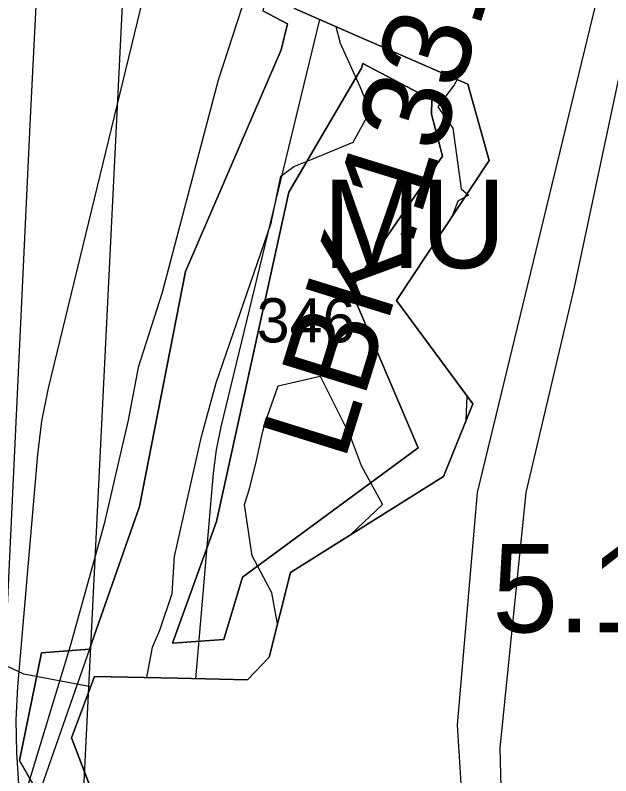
# Model space of a CAD drawing. Extents: x -690419 to -685080, y -987825 to -981190.
# Drawn here: x -686849.8 to -686782.3, y -987450.7 to -987364.6 of the extents above; entities that cross this region are included whole.
import ezdxf

# ---------------------------------------------------------------- set-up
doc = ezdxf.new("R2010")
doc.units = 0
for name, color, linetype in [('BPEJ (S) - hranice', 7, 'Continuous'), ('BPEJ (S) - kód', 7, 'Continuous'), ('BPEJ I-II ochrana', 7, 'Continuous'), ('Elektro VN 35 nadzemní (S)', 7, 'Continuous'), ('Hranice řešeného území (S)', 7, 'Continuous'), ('Katastrální území (S) - hranice', 7, 'Continuous'), ('Lesy hospodářské', 7, 'Continuous'), ('OP elektro VN (S)', 7, 'Continuous'), ('OP lesa 30 m (S)', 7, 'Continuous'), ('OP lesa 50 m (S)', 7, 'Continuous'), ('Plochy smíšené nezastavěného území všeobecné MU (S)', 7, 'Continuous'), ('Plochy vodní a vodnich toku WT (S)', 7, 'Continuous'), ('Regulacni bloky_ID', 7, 'Continuous'), ('Regulační bloky STABILIZOVANÉ (S)', 7, 'Continuous'), ('Regulační bloky STABILIZOVANÉ (S) TIS', 7, 'Continuous'), ('Regulační kódy STABILIZOVANÉ (S)', 7, 'Continuous'), ('USES (S) - popis', 7, 'Continuous'), ('USES LBK (S)', 7, 'Continuous'), ('USES_ŠRAFY (S)', 7, 'Continuous'), ('Vodovodní řady přiváděcí (S)', 7, 'Continuous'), ('Záplavové území aktivní zóna (S)', 7, 'Continuous'), ('Záplavové území Q100 (S)', 7, 'Continuous')]:
    doc.layers.add(name, color=color, linetype=linetype)

msp = doc.modelspace()

# ---------------------------------------------------------------- linework, layer by layer
at = {"layer": 'BPEJ (S) - hranice'}
msp.add_lwpolyline([(-686800.64, -987277.24), (-686799.88, -987296.84), (-686793.5, -987309.55), (-686782.6, -987331.28), (-686788.35, -987337.57), (-686797.64, -987337.6), (-686806.85, -987337.62), (-686812.05, -987343.37), (-686818.14, -987363.89), (-686811.4, -987366.82), (-686798.52, -987372.42), (-686796.11, -987381.08), (-686806.59, -987396.9), (-686797.96, -987408.59), (-686801.28, -987416.83), (-686818.58, -987427.67), (-686820.99, -987437.27), (-686823.47, -987439.82), (-686831.38, -987439.66), (-686840.77, -987439.46), (-686843.38, -987446.39), (-686839.33, -987456.93)], dxfattribs=at)
at = {"layer": 'BPEJ I-II ochrana'}
for p, q in [((-686818.92, -987365.62), (-686821.7, -987364.15)), ((-686819.65, -987368.56), (-686818.92, -987365.62)), ((-686830.46, -987393.63), (-686819.65, -987368.56)), ((-686810.56, -987370.62), (-686818.77, -987384.64)), ((-686810.39, -987370.11), (-686810.56, -987370.62)), ((-686802.6, -987374.21), (-686810.39, -987370.11)), ((-686802.61, -987375.85), (-686802.6, -987374.21)), ((-686801.38, -987380.6), (-686802.61, -987375.85)), ((-686811.8, -987395.65), (-686801.38, -987380.6)), ((-686818.77, -987384.64), (-686826.98, -987421.92)), ((-686835.69, -987420.24), (-686830.46, -987393.63)), ((-686804.12, -987413.57), (-686811.8, -987395.65)), ((-686824.03, -987428.2), (-686804.12, -987413.57)), ((-686841.34, -987436.37), (-686835.69, -987420.24)), ((-686826.98, -987421.92), (-686831.94, -987435.7)), ((-686826.12, -987435.28), (-686824.03, -987428.2)), ((-686831.94, -987435.7), (-686826.12, -987435.28)), ((-686849.27, -987448.97), (-686846.79, -987436.76)), ((-686846.79, -987436.76), (-686841.34, -987436.37)), ((-686847.08, -987452.77), (-686849.27, -987448.97))]:
    msp.add_line(p, q, dxfattribs=at)
at = {"layer": 'Elektro VN 35 nadzemní (S)'}
msp.add_lwpolyline([(-686842.062, -987257.669), (-686848.075, -987376.253), (-686852.4, -987467.544), (-686852.956, -987478.414)], dxfattribs=at)
at = {"layer": 'Hranice řešeného území (S)'}
msp.add_lwpolyline([(-686800.64, -987277.24), (-686799.88, -987296.84), (-686793.5, -987309.55), (-686782.6, -987331.28), (-686788.35, -987337.57), (-686797.64, -987337.6), (-686806.85, -987337.62), (-686812.05, -987343.37), (-686818.14, -987363.89), (-686811.4, -987366.82), (-686798.52, -987372.42), (-686796.11, -987381.08), (-686806.59, -987396.9), (-686797.96, -987408.59), (-686801.28, -987416.83), (-686818.58, -987427.67), (-686820.99, -987437.27), (-686823.47, -987439.82), (-686831.38, -987439.66), (-686840.77, -987439.46), (-686843.38, -987446.39), (-686839.33, -987456.93)], dxfattribs=at)
at = {"layer": 'Katastrální území (S) - hranice'}
msp.add_lwpolyline([(-686839.33, -987456.93), (-686843.38, -987446.39), (-686840.77, -987439.46), (-686831.38, -987439.66), (-686823.47, -987439.82), (-686820.99, -987437.27), (-686818.58, -987427.67), (-686801.28, -987416.83), (-686797.96, -987408.59), (-686806.59, -987396.9), (-686796.11, -987381.08), (-686798.52, -987372.42), (-686811.4, -987366.82), (-686818.14, -987363.89), (-686812.05, -987343.37), (-686806.85, -987337.62), (-686797.64, -987337.6), (-686788.35, -987337.57), (-686782.6, -987331.28), (-686793.5, -987309.55), (-686799.88, -987296.84), (-686800.64, -987277.24)], dxfattribs=at)
at = {"layer": 'Lesy hospodářské'}
msp.add_lwpolyline([(-686808.569, -987549.067), (-686812.305, -987584.124), (-686818.178, -987583.198), (-686815.865, -987554.406), (-686802.875, -987508.607), (-686796.944, -987488.36), (-686799.697, -987444.926), (-686797.42, -987418.644), (-686775.022, -987326.361), (-686769.261, -987305.231), (-686764.315, -987291.732), (-686772.85, -987267.81), (-686760.851, -987291.236), (-686766, -987306.214), (-686773.023, -987332.152), (-686786.516, -987395.583), (-686791.943, -987418.633), (-686794.868, -987447.534), (-686793.817, -987489.141), (-686798.791, -987508.785)], close=True, dxfattribs=at)
at = {"layer": 'OP elektro VN (S)'}
msp.add_lwpolyline([(-686842.912, -987470.606), (-686842.751, -987467.423), (-686832.373, -987257.206), (-686805.584, -987153.718), (-686779.273, -987051.032), (-686771.287, -987017.802), (-686728.856, -986970.695), (-686666.982, -986901.961), (-686664.584, -986904.711), (-686492.194, -987102.649), (-686397.964, -987316.499), (-686339.433, -987449.151)], dxfattribs=at)
at = {"layer": 'OP lesa 30 m (S)'}
msp.add_lwpolyline([(-686815.302, -987365.124), (-686826.485, -987411.2), (-686827.012, -987413.799), (-686827.341, -987416.432), (-686829.357, -987439.701)], dxfattribs=at)
at = {"layer": 'OP lesa 50 m (S)'}
msp.add_lwpolyline([(-686817.501, -987292.079), (-686823.262, -987313.209), (-686823.612, -987314.568), (-686846.01, -987406.851), (-686846.764, -987410.566), (-686847.234, -987414.328), (-686849.511, -987440.61), (-686849.694, -987444.348), (-686849.598, -987448.089), (-686847.849, -987475.671)], dxfattribs=at)
at = {"layer": 'Plochy smíšené nezastavěného území všeobecné MU (S)'}
msp.add_lwpolyline([(-686805.79, -987279.28), (-686803.89, -987297.85), (-686800.35, -987305.42), (-686799.15, -987316.14), (-686809.87, -987334.93), (-686816.87, -987342.2), (-686821.7, -987364.15), (-686818.92, -987365.62), (-686819.65, -987368.56), (-686830.46, -987393.63), (-686835.69, -987420.24), (-686841.34, -987436.37), (-686846.79, -987436.76), (-686849.27, -987448.97), (-686847.08, -987452.77)], dxfattribs=at)
msp.add_lwpolyline([(-686818.77, -987384.64), (-686810.56, -987370.62), (-686810.39, -987370.11), (-686802.6, -987374.21), (-686802.61, -987375.85), (-686801.38, -987380.6), (-686811.8, -987395.65), (-686804.12, -987413.57), (-686824.03, -987428.2), (-686826.12, -987435.28), (-686831.94, -987435.7), (-686826.98, -987421.92)], close=True, dxfattribs=at)
at = {"layer": 'Plochy vodní a vodnich toku WT (S)'}
for p, q in [((-686818.92, -987365.62), (-686821.7, -987364.15)), ((-686818.14, -987363.89), (-686811.4, -987366.82)), ((-686819.65, -987368.56), (-686818.92, -987365.62)), ((-686811.4, -987366.82), (-686798.52, -987372.42)), ((-686830.46, -987393.63), (-686819.65, -987368.56)), ((-686810.56, -987370.62), (-686818.77, -987384.64)), ((-686810.39, -987370.11), (-686810.56, -987370.62)), ((-686802.6, -987374.21), (-686810.39, -987370.11)), ((-686798.52, -987372.42), (-686796.11, -987381.08)), ((-686802.61, -987375.85), (-686802.6, -987374.21)), ((-686801.38, -987380.6), (-686802.61, -987375.85)), ((-686811.8, -987395.65), (-686801.38, -987380.6)), ((-686796.11, -987381.08), (-686806.59, -987396.9)), ((-686818.77, -987384.64), (-686826.98, -987421.92)), ((-686835.69, -987420.24), (-686830.46, -987393.63)), ((-686804.12, -987413.57), (-686811.8, -987395.65)), ((-686806.59, -987396.9), (-686797.96, -987408.59)), ((-686797.96, -987408.59), (-686801.28, -987416.83)), ((-686824.03, -987428.2), (-686804.12, -987413.57)), ((-686801.28, -987416.83), (-686818.58, -987427.67)), ((-686841.34, -987436.37), (-686835.69, -987420.24)), ((-686826.98, -987421.92), (-686831.94, -987435.7)), ((-686826.12, -987435.28), (-686824.03, -987428.2)), ((-686818.58, -987427.67), (-686820.99, -987437.27)), ((-686831.94, -987435.7), (-686826.12, -987435.28)), ((-686849.27, -987448.97), (-686846.79, -987436.76)), ((-686846.79, -987436.76), (-686841.34, -987436.37)), ((-686820.99, -987437.27), (-686823.47, -987439.82)), ((-686840.77, -987439.46), (-686843.38, -987446.39)), ((-686831.38, -987439.66), (-686840.77, -987439.46)), ((-686823.47, -987439.82), (-686831.38, -987439.66)), ((-686843.38, -987446.39), (-686839.33, -987456.93)), ((-686847.08, -987452.77), (-686849.27, -987448.97))]:
    msp.add_line(p, q, dxfattribs=at)
at = {"layer": 'Regulační bloky STABILIZOVANÉ (S)'}
for p, q in [((-686818.92, -987365.62), (-686821.7, -987364.15)), ((-686818.14, -987363.89), (-686811.4, -987366.82)), ((-686819.65, -987368.56), (-686818.92, -987365.62)), ((-686811.4, -987366.82), (-686798.52, -987372.42)), ((-686830.46, -987393.63), (-686819.65, -987368.56)), ((-686810.56, -987370.62), (-686818.77, -987384.64)), ((-686810.39, -987370.11), (-686810.56, -987370.62)), ((-686802.6, -987374.21), (-686810.39, -987370.11)), ((-686798.52, -987372.42), (-686796.11, -987381.08)), ((-686802.61, -987375.85), (-686802.6, -987374.21)), ((-686801.38, -987380.6), (-686802.61, -987375.85)), ((-686811.8, -987395.65), (-686801.38, -987380.6)), ((-686796.11, -987381.08), (-686806.59, -987396.9)), ((-686818.77, -987384.64), (-686826.98, -987421.92)), ((-686835.69, -987420.24), (-686830.46, -987393.63)), ((-686804.12, -987413.57), (-686811.8, -987395.65)), ((-686806.59, -987396.9), (-686797.96, -987408.59)), ((-686797.96, -987408.59), (-686801.28, -987416.83)), ((-686824.03, -987428.2), (-686804.12, -987413.57)), ((-686801.28, -987416.83), (-686818.58, -987427.67)), ((-686841.34, -987436.37), (-686835.69, -987420.24)), ((-686826.98, -987421.92), (-686831.94, -987435.7)), ((-686826.12, -987435.28), (-686824.03, -987428.2)), ((-686818.58, -987427.67), (-686820.99, -987437.27)), ((-686831.94, -987435.7), (-686826.12, -987435.28)), ((-686849.27, -987448.97), (-686846.79, -987436.76)), ((-686846.79, -987436.76), (-686841.34, -987436.37)), ((-686820.99, -987437.27), (-686823.47, -987439.82)), ((-686840.77, -987439.46), (-686843.38, -987446.39)), ((-686831.38, -987439.66), (-686840.77, -987439.46)), ((-686823.47, -987439.82), (-686831.38, -987439.66)), ((-686843.38, -987446.39), (-686839.33, -987456.93)), ((-686847.08, -987452.77), (-686849.27, -987448.97))]:
    msp.add_line(p, q, dxfattribs=at)
msp.add_lwpolyline([(-686805.79, -987279.28), (-686803.89, -987297.85), (-686800.35, -987305.42), (-686799.15, -987316.14), (-686809.87, -987334.93), (-686816.87, -987342.2), (-686821.7, -987364.15), (-686818.92, -987365.62), (-686819.65, -987368.56), (-686830.46, -987393.63), (-686835.69, -987420.24), (-686841.34, -987436.37), (-686846.79, -987436.76), (-686849.27, -987448.97), (-686847.08, -987452.77)], dxfattribs=at)
msp.add_lwpolyline([(-686818.77, -987384.64), (-686810.56, -987370.62), (-686810.39, -987370.11), (-686802.6, -987374.21), (-686802.61, -987375.85), (-686801.38, -987380.6), (-686811.8, -987395.65), (-686804.12, -987413.57), (-686824.03, -987428.2), (-686826.12, -987435.28), (-686831.94, -987435.7), (-686826.98, -987421.92)], close=True, dxfattribs=at)
at = {"layer": 'Regulační bloky STABILIZOVANÉ (S) TIS'}
for p, q in [((-686818.92, -987365.62), (-686819.65, -987368.56)), ((-686798.52, -987372.42), (-686811.4, -987366.82)), ((-686819.65, -987368.56), (-686830.46, -987393.63)), ((-686818.77, -987384.64), (-686810.56, -987370.62)), ((-686810.56, -987370.62), (-686810.39, -987370.11)), ((-686810.39, -987370.11), (-686802.6, -987374.21)), ((-686796.11, -987381.08), (-686798.52, -987372.42)), ((-686802.6, -987374.21), (-686802.61, -987375.85)), ((-686826.98, -987421.92), (-686818.77, -987384.64)), ((-686830.46, -987393.63), (-686835.69, -987420.24)), ((-686801.28, -987416.83), (-686797.96, -987408.59)), ((-686804.12, -987413.57), (-686824.03, -987428.2)), ((-686818.58, -987427.67), (-686801.28, -987416.83)), ((-686835.69, -987420.24), (-686841.34, -987436.37)), ((-686831.94, -987435.7), (-686826.98, -987421.92)), ((-686843.38, -987446.39), (-686840.77, -987439.46)), ((-686840.77, -987439.46), (-686831.38, -987439.66)), ((-686831.38, -987439.66), (-686823.47, -987439.82)), ((-686839.33, -987456.93), (-686843.38, -987446.39))]:
    msp.add_line(p, q, dxfattribs=at)
for points in [[(-686816.87, -987342.2), (-686821.7, -987364.15), (-686818.92, -987365.62)], [(-686811.4, -987366.82), (-686818.14, -987363.89), (-686812.05, -987343.37)], [(-686802.61, -987375.85), (-686801.38, -987380.6), (-686811.8, -987395.65), (-686804.12, -987413.57)], [(-686797.96, -987408.59), (-686806.59, -987396.9), (-686796.11, -987381.08)], [(-686824.03, -987428.2), (-686826.12, -987435.28), (-686831.94, -987435.7)], [(-686823.47, -987439.82), (-686820.99, -987437.27), (-686818.58, -987427.67)], [(-686841.34, -987436.37), (-686846.79, -987436.76), (-686849.27, -987448.97), (-686847.08, -987452.77)]]:
    msp.add_lwpolyline(points, dxfattribs=at)
at = {"layer": 'USES LBK (S)'}
for points in [[(-686821.7, -987364.15), (-686818.92, -987365.62), (-686819.65, -987368.56), (-686830.46, -987393.63), (-686835.69, -987420.24), (-686841.34, -987436.37), (-686847.08, -987452.77)], [(-686839.33, -987456.93), (-686843.38, -987446.39), (-686840.77, -987439.46), (-686831.38, -987439.66), (-686823.47, -987439.82), (-686820.99, -987437.27), (-686818.58, -987427.67), (-686801.28, -987416.83), (-686797.96, -987408.59), (-686806.59, -987396.9), (-686796.11, -987381.08), (-686798.52, -987372.42), (-686811.4, -987366.82), (-686818.14, -987363.89)]]:
    msp.add_lwpolyline(points, dxfattribs=at)
at = {"layer": 'USES_ŠRAFY (S)'}
for points in [[(-686821.7, -987364.15), (-686818.92, -987365.62), (-686819.65, -987368.56), (-686830.46, -987393.63), (-686835.69, -987420.24), (-686841.34, -987436.37), (-686847.08, -987452.77)], [(-686839.33, -987456.93), (-686843.38, -987446.39), (-686840.77, -987439.46), (-686831.38, -987439.66), (-686823.47, -987439.82), (-686820.99, -987437.27), (-686818.58, -987427.67), (-686801.28, -987416.83), (-686797.96, -987408.59), (-686806.59, -987396.9), (-686796.11, -987381.08), (-686798.52, -987372.42), (-686811.4, -987366.82), (-686818.14, -987363.89)]]:
    msp.add_lwpolyline(points, dxfattribs=at)
at = {"layer": 'Vodovodní řady přiváděcí (S)'}
msp.add_lwpolyline([(-686841.204, -987440.613), (-686848.761, -987439.193), (-686903.68, -987413.37), (-686903.647, -987371.153), (-686859.735, -987176.166), (-686880.571, -987166.291), (-686900.651, -987158.075), (-686926.23, -987150.51), (-687054.99, -987094.27), (-687071.39, -987076.19), (-687071.13, -987074.96)], dxfattribs=at)
at = {"layer": 'Záplavové území aktivní zóna (S)'}
for points in [[(-686798.869, -987298.854), (-686799.337, -987299.503), (-686802.008, -987306.406), (-686806.907, -987312.974), (-686811.055, -987327.578), (-686813.941, -987334.15), (-686816.987, -987342.006), (-686819.552, -987345.212), (-686820.834, -987347.777), (-686821.956, -987353.228), (-686822.277, -987357.396), (-686824.04, -987363.648), (-686826.766, -987371.984), (-686833.129, -987396.015), (-686835.823, -987404.48), (-686836.977, -987410.443), (-686839.67, -987422.178), (-686843.518, -987436.029), (-686848.349, -987451.905)], [(-686834.841, -987439.586), (-686834.215, -987436.141), (-686833.384, -987434.202), (-686831.999, -987430.047), (-686831.722, -987425.892), (-686828.675, -987412.318), (-686827.013, -987406.223), (-686820.785, -987388.149), (-686819.663, -987382.858), (-686818.22, -987381.736), (-686816.136, -987380.935), (-686811.487, -987379.011), (-686809.563, -987375.484), (-686810.685, -987372.759), (-686812.935, -987367.83), (-686813.406, -987365.948)]]:
    msp.add_lwpolyline(points, dxfattribs=at)
at = {"layer": 'Záplavové území Q100 (S)'}
for points in [[(-686799.717, -987371.899), (-686800.049, -987372.524), (-686801.887, -987375), (-686800.203, -987377.398), (-686799.269, -987384.269), (-686798.418, -987385), (-686799.658, -987385.683), (-686800.228, -987387.296)], [(-686820.042, -987433.494), (-686820.699, -987430), (-686822.909, -987425.818), (-686823.798, -987420), (-686823.21, -987418.21), (-686822.43, -987415), (-686821.715, -987411.715), (-686821.205, -987410), (-686820, -987406.578), (-686815.24, -987405.479), (-686811.83, -987412.277), (-686810.571, -987415.571), (-686808.155, -987420), (-686811.668, -987423.332), (-686811.672, -987423.342)], [(-686798.617, -987407.7), (-686798.742, -987410.53)]]:
    msp.add_lwpolyline(points, dxfattribs=at)

# ---------------------------------------------------------------- texts
at = {"layer": 'BPEJ (S) - kód'}
msp.add_text('5.14.10', height=10, dxfattribs=at).set_placement((-686795.741, -987434.458))
at = {"layer": 'Regulacni bloky_ID'}
msp.add_text('346', height=5, dxfattribs=at).set_placement((-686822.408, -987401.655))
at = {"layer": 'Regulační kódy STABILIZOVANÉ (S)'}
msp.add_text('MU', height=10, dxfattribs=at).set_placement((-686814.958, -987393.244))
at = {"layer": 'USES (S) - popis'}
msp.add_text('LBK.1331/1359', height=10, rotation=72.73944, dxfattribs=at).set_placement((-686812.5, -987415.242))

doc.saveas('drawing.dxf')
